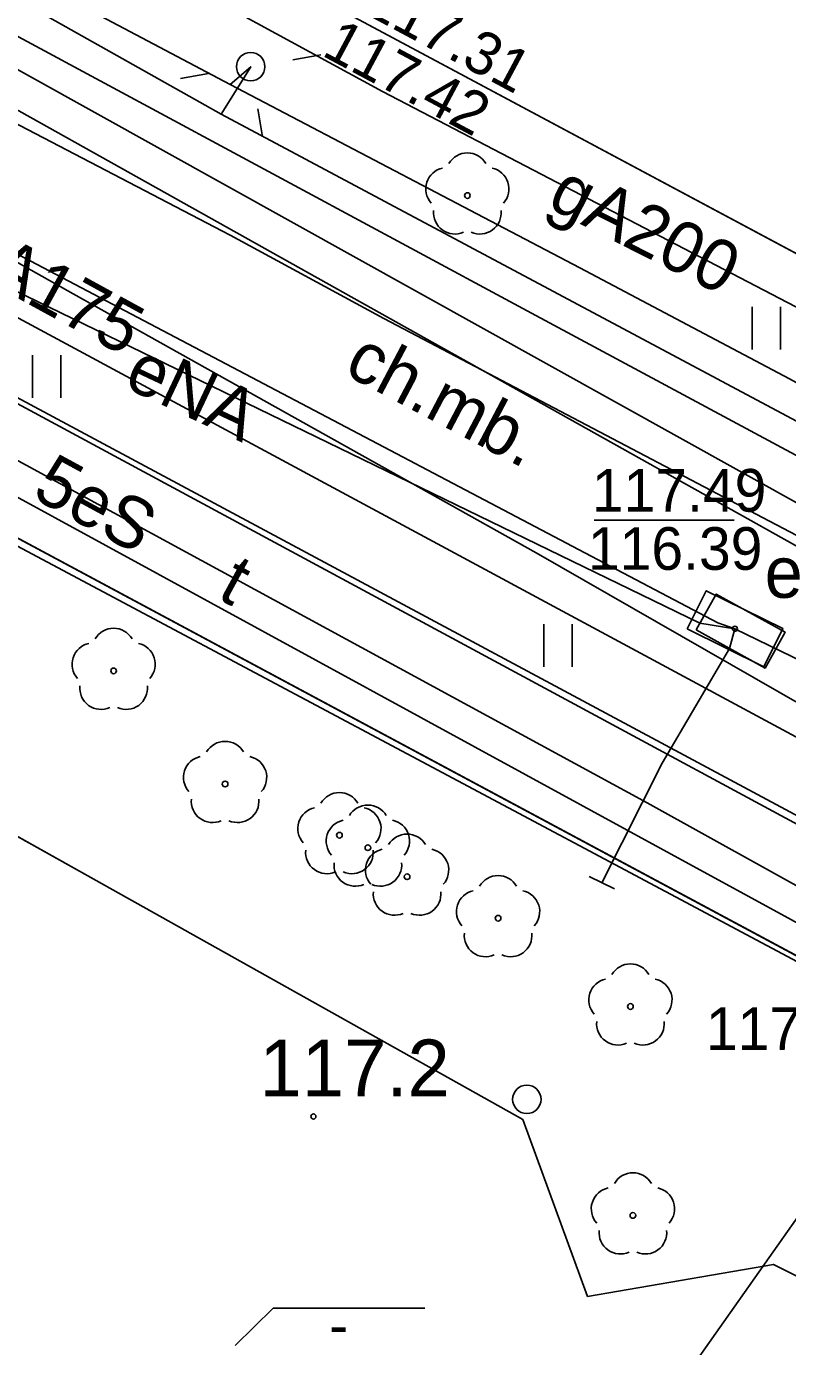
# Model space of a CAD drawing. Extents: x 6434771 to 6436222, y 5663454 to 5664782.
# Drawn here: x 6435425.25 to 6435438.63, y 5663741.25 to 5663764.46 of the extents above; entities that cross this region are included whole.
import ezdxf

# ---------------------------------------------------------------- set-up
doc = ezdxf.new("R2010")
doc.units = 0
for name, color, linetype in [('Warstwa 1', 7, 'Continuous'), ('Warstwa 10', 7, 'Continuous'), ('Warstwa 11', 7, 'Continuous'), ('Warstwa 12', 7, 'Continuous'), ('Warstwa 13', 7, 'Continuous'), ('Warstwa 14', 7, 'Continuous'), ('Warstwa 15', 7, 'Continuous'), ('Warstwa 2', 7, 'Continuous'), ('Warstwa 20', 7, 'Continuous'), ('Warstwa 25', 7, 'Continuous'), ('Warstwa 4', 7, 'Continuous'), ('Warstwa 5', 7, 'Continuous'), ('Warstwa 6', 7, 'Continuous'), ('Warstwa 8', 7, 'Continuous'), ('Warstwa 9', 7, 'Continuous')]:
    doc.layers.add(name, color=color, linetype=linetype)

msp = doc.modelspace()

# ---------------------------------------------------------------- linework, layer by layer
at = {"layer": 'Warstwa 1'}
msp.add_line((6435385.94, 5663776.469), (6435470.997, 5663730.839), dxfattribs=at)
msp.add_line((6435385.94, 5663776.469), (6435470.997, 5663730.839), dxfattribs=at)
at = {"layer": 'Warstwa 10'}
for points in [[(6435403.954, 5663790.555), (6435398.357, 5663780.398), (6435403.321, 5663777.677), (6435413.685, 5663771.863), (6435417.767, 5663769.61), (6435419.181, 5663768.841), (6435419.178, 5663768.572), (6435417.779, 5663766.251), (6435416.436, 5663764.045), (6435415.805, 5663762.95), (6435424.17, 5663758.426), (6435441.023, 5663749.392), (6435459.53, 5663739.56), (6435466.161, 5663736.021), (6435468.237, 5663736.668), (6435470.105, 5663735.705), (6435471.762, 5663734.986), (6435483.418, 5663729.29), (6435491.577, 5663725.302), (6435503.628, 5663719.334)], [(6435388.607, 5663774.494), (6435389.529, 5663774.646), (6435390.515, 5663774.896), (6435391.09, 5663775.088), (6435392.007, 5663775.638), (6435393.184, 5663776.222), (6435394.118, 5663777.158), (6435395.794, 5663778.771), (6435400.415, 5663776.362), (6435404.141, 5663774.46), (6435407.956, 5663772.499), (6435411.68, 5663770.473), (6435415.423, 5663768.562), (6435416.327, 5663768.177), (6435416.882, 5663767.722), (6435418.908, 5663766.339), (6435420.829, 5663764.986), (6435423.082, 5663763.786), (6435428.831, 5663760.793), (6435431.529, 5663759.327), (6435438.315, 5663755.762), (6435439.396, 5663755.194)], [(6435380.267, 5663766.272), (6435380.58, 5663766.06), (6435389.07, 5663771.46), (6435391.75, 5663773.24), (6435394.06, 5663773.55), (6435401.19, 5663769.82), (6435418.67, 5663760.32), (6435436.16, 5663750.81), (6435444.38, 5663746.25), (6435452.61, 5663741.68), (6435460.06, 5663737.48), (6435467.51, 5663733.28), (6435474.21, 5663730.14), (6435480.9, 5663727), (6435484.59, 5663724.97), (6435493.96, 5663720.3), (6435503.33, 5663715.63)], [(6435444.283, 5663745.7), (6435435.874, 5663750.292), (6435424.795, 5663756.341), (6435415.423, 5663761.455), (6435414.285, 5663760.768), (6435413.822, 5663760.343), (6435411.043, 5663761.912), (6435407.846, 5663763.53), (6435403.542, 5663765.844), (6435402.471, 5663766.314), (6435397.956, 5663768.873), (6435396.788, 5663769.392), (6435392.86, 5663771.547), (6435391.557, 5663770.694), (6435390.285, 5663769.983), (6435386.014, 5663767.455), (6435381.489, 5663764.817), (6435380.133, 5663763.999), (6435379.28, 5663764.48), (6435377.97, 5663764.33)]]:
    msp.add_lwpolyline(points, dxfattribs=at)
at = {"layer": 'Warstwa 11'}
for centre in [(6435433, 5663761.49), (6435426.78, 5663753.13), (6435428.74, 5663751.14), (6435430.75, 5663750.24), (6435431.25, 5663750.02), (6435431.94, 5663749.51), (6435433.54, 5663748.78), (6435435.867, 5663747.227), (6435435.911, 5663743.553)]:
    msp.add_circle(centre, 0.05, dxfattribs=at)
for centre, start, end in [((6435433, 5663761.865), 30.1471, 149.8529), ((6435432.643, 5663761.606), 102.1471, 221.8529), ((6435433.357, 5663761.606), 318.1471, 77.8529), ((6435432.78, 5663761.187), 174.1471, 293.8529), ((6435433.22, 5663761.187), 246.1471, 5.8529), ((6435426.78, 5663753.505), 30.1471, 149.8529), ((6435426.423, 5663753.246), 102.1471, 221.8529), ((6435427.137, 5663753.246), 318.1471, 77.8529), ((6435426.56, 5663752.827), 174.1471, 293.8529), ((6435427, 5663752.827), 246.1471, 5.8529), ((6435428.74, 5663751.515), 30.1471, 149.8529), ((6435428.383, 5663751.256), 102.1471, 221.8529), ((6435429.097, 5663751.256), 318.1471, 77.8529), ((6435430.75, 5663750.615), 30.1471, 149.8529), ((6435428.52, 5663750.837), 174.1471, 293.8529), ((6435428.96, 5663750.837), 246.1471, 5.8529), ((6435430.393, 5663750.356), 102.1471, 221.8529), ((6435431.25, 5663750.395), 30.1471, 149.8529), ((6435431.107, 5663750.356), 318.1471, 77.8529), ((6435430.893, 5663750.136), 102.1471, 221.8529), ((6435431.607, 5663750.136), 318.1471, 77.8529), ((6435431.94, 5663749.885), 30.1471, 149.8529), ((6435430.53, 5663749.937), 174.1471, 293.8529), ((6435430.97, 5663749.937), 246.1471, 5.8529), ((6435431.583, 5663749.626), 102.1471, 221.8529), ((6435432.297, 5663749.626), 318.1471, 77.8529), ((6435431.03, 5663749.717), 174.1471, 293.8529), ((6435431.47, 5663749.717), 246.1471, 5.8529), ((6435433.54, 5663749.155), 30.1471, 149.8529), ((6435433.183, 5663748.896), 102.1471, 221.8529), ((6435433.897, 5663748.896), 318.1471, 77.8529), ((6435431.72, 5663749.207), 174.1471, 293.8529), ((6435432.16, 5663749.207), 246.1471, 5.8529), ((6435433.32, 5663748.477), 174.1471, 293.8529), ((6435433.76, 5663748.477), 246.1471, 5.8529), ((6435435.867, 5663747.602), 30.1471, 149.8529), ((6435435.51, 5663747.343), 102.1471, 221.8529), ((6435436.224, 5663747.343), 318.1471, 77.8529), ((6435435.647, 5663746.924), 174.1471, 293.8529), ((6435436.087, 5663746.924), 246.1471, 5.8529), ((6435435.911, 5663743.928), 30.1471, 149.8529), ((6435435.554, 5663743.669), 102.1471, 221.8529), ((6435436.268, 5663743.669), 318.1471, 77.8529), ((6435435.691, 5663743.25), 174.1471, 293.8529), ((6435436.131, 5663743.25), 246.1471, 5.8529)]:
    msp.add_arc(centre, 0.375, start, end, dxfattribs=at)
at = {"layer": 'Warstwa 12'}
for points in [[(6435496.272, 5663731.55), (6435494.673, 5663731.954), (6435441.98, 5663757.861), (6435431.505, 5663763.318), (6435395.21, 5663783.064), (6435393.025, 5663784.254), (6435327.584, 5663819.466), (6435304.485, 5663832.195), (6435292.223, 5663838.764), (6435285.521, 5663842.735), (6435276.408, 5663848.377)], [(6435276.372, 5663845.49), (6435313.12, 5663824.65), (6435397.7, 5663777.16), (6435400.08, 5663771.33), (6435444.75, 5663747.22)], [(6435276.308, 5663840.167), (6435285.47, 5663834.8), (6435286.134, 5663834.744), (6435286.62, 5663834.35), (6435323.25, 5663813.89), (6435323.79, 5663813.12), (6435324.94, 5663813.03), (6435344.71, 5663802.06), (6435345.376, 5663801.99), (6435345.82, 5663801.51), (6435374.05, 5663785.53), (6435381.33, 5663787.82), (6435417.36, 5663768.01), (6435438.98, 5663755.98), (6435463.27, 5663743.33), (6435463.498, 5663743.152), (6435463.77, 5663743.07), (6435464.82, 5663742.52), (6435490.42, 5663730.15), (6435500.39, 5663725.18)], [(6435276.296, 5663839.122), (6435282.733, 5663835.528), (6435283.155, 5663835.293), (6435283.578, 5663835.058), (6435339.95, 5663804.176), (6435373.154, 5663785.164), (6435373.6, 5663784.903), (6435374.09, 5663784.842), (6435381.569, 5663787.202), (6435381.966, 5663786.947), (6435382.363, 5663786.692), (6435416.468, 5663767.82), (6435452.468, 5663747.664), (6435497.181, 5663726.003), (6435502.116, 5663724.694), (6435541.028, 5663706.294), (6435541.516, 5663706.079), (6435555.51, 5663699.69), (6435571.692, 5663693.874), (6435578.552, 5663690.422)], [(6435293.228, 5663834.004), (6435325.286, 5663815.553), (6435364.64, 5663793.187), (6435394.601, 5663776.514), (6435437.403, 5663753.976), (6435437.705, 5663753.871), (6435459.328, 5663743.372)], [(6435354.225, 5663806.103), (6435354.045, 5663804.455), (6435378.698, 5663790.467), (6435402.889, 5663777.914), (6435418.826, 5663768.461), (6435428.67, 5663762.922)], [(6435354.225, 5663806.103), (6435354.339, 5663805.276), (6435354.921, 5663804.516), (6435356.256, 5663803.692), (6435357.591, 5663802.815), (6435361.586, 5663800.407), (6435364.82, 5663798.645), (6435367.626, 5663797.157), (6435374.185, 5663793.482), (6435378.033, 5663791.335), (6435380.136, 5663790.212), (6435385.102, 5663787.109), (6435386.865, 5663786.012), (6435388.176, 5663785.377), (6435390.525, 5663783.895), (6435393.123, 5663782.317), (6435393.63, 5663781.962), (6435398.309, 5663779.51), (6435408.093, 5663774.465), (6435411.635, 5663772.573), (6435418.397, 5663768.965), (6435423.022, 5663766.513), (6435428.828, 5663763.443)], [(6435394.937, 5663776.984), (6435411.556, 5663767.679), (6435419.899, 5663763.238), (6435426.071, 5663759.76), (6435434.207, 5663755.205), (6435439.763, 5663752.021), (6435440.76, 5663751.5), (6435441.11, 5663751.32), (6435441.85, 5663751.31), (6435443.14, 5663750.54)], [(6435444.38, 5663746.25), (6435436.16, 5663750.81), (6435418.67, 5663760.32), (6435401.19, 5663769.82), (6435394.06, 5663773.55), (6435391.75, 5663773.24), (6435389.07, 5663771.46), (6435380.58, 5663766.06), (6435377.957, 5663766.901), (6435377.54, 5663767.18), (6435377.12, 5663767.06), (6435376.99, 5663766.97), (6435376.44, 5663766.57), (6435375.29, 5663766.13), (6435373.65, 5663766.09), (6435371.54, 5663766.43), (6435369.76, 5663767.1), (6435366.58, 5663768.97), (6435365.03, 5663769.2), (6435364.34, 5663768.89), (6435363.67, 5663768.19), (6435363.566, 5663767.962)], [(6435428.828, 5663763.443), (6435429.19, 5663763.756), (6435428.67, 5663762.922)], [(6435428.828, 5663763.443), (6435434.977, 5663760.22), (6435438.666, 5663758.264), (6435442.633, 5663756.099), (6435450.906, 5663751.683)], [(6435428.67, 5663762.922), (6435450.561, 5663751.237)], [(6435420.538, 5663762.009), (6435437.09, 5663753.966), (6435437.705, 5663753.871), (6435437.607, 5663753.525), (6435436.425, 5663751.505), (6435435.364, 5663749.404)], [(6435411.085, 5663703.653), (6435413.802, 5663707.466), (6435420.144, 5663716.723), (6435426.953, 5663726.377), (6435432.237, 5663734.03), (6435436.934, 5663740.868), (6435440.323, 5663745.672), (6435440.863, 5663746.412), (6435443.44, 5663749.37)]]:
    msp.add_lwpolyline(points, dxfattribs=at)
at = {"layer": 'Warstwa 13'}
msp.add_circle((6435430.293, 5663745.292), 0.045, dxfattribs=at)
at = {"layer": 'Warstwa 14'}
msp.add_line((6435435.227, 5663755.778), (6435437.694, 5663755.778), dxfattribs=at)
msp.add_lwpolyline([(6435432.254, 5663741.92), (6435429.585, 5663741.92), (6435428.918, 5663741.262)], dxfattribs=at)
msp.add_circle((6435437.705, 5663753.871), 0.045, dxfattribs=at)
at = {"layer": 'Warstwa 15'}
msp.add_lwpolyline([(6435437.025, 5663753.849), (6435437.376, 5663754.481), (6435438.585, 5663753.812), (6435438.234, 5663753.179)], close=True, dxfattribs=at)
at = {"layer": 'Warstwa 2'}
msp.add_line((6435469.284, 5663731.758), (6435392.52, 5663772.69), dxfattribs=at)
for points in [[(6435435.115, 5663742.126), (6435433.973, 5663745.237), (6435426.472, 5663749.441), (6435415.067, 5663755.82), (6435402.373, 5663762.888)], [(6435435.115, 5663742.126), (6435438.38, 5663742.69), (6435467.513, 5663728.061)]]:
    msp.add_lwpolyline(points, dxfattribs=at)
for centre in [(6435429.19, 5663763.756), (6435434.045, 5663745.594)]:
    msp.add_circle(centre, 0.25, dxfattribs=at)
at = {"layer": 'Warstwa 20'}
msp.add_line((6435435.589, 5663749.295), (6435435.139, 5663749.513), dxfattribs=at)
at = {"layer": 'Warstwa 4'}
for points in [[(6435429.93, 5663763.879), (6435430.423, 5663763.962)], [(6435428.45, 5663763.633), (6435427.957, 5663763.55)], [(6435429.313, 5663763.016), (6435429.396, 5663762.523)]]:
    msp.add_lwpolyline(points, dxfattribs=at)
msp.add_lwpolyline([(6435436.866, 5663753.867), (6435437.199, 5663754.539), (6435438.544, 5663753.875), (6435438.211, 5663753.203)], close=True, dxfattribs=at)
at = {"layer": 'Warstwa 5'}
for p, q in [((6435416.62, 5663768.85), (6435434.13, 5663759.42)), ((6435430.67, 5663764.81), (6435458.36, 5663750)), ((6435416.005, 5663764.235), (6435454.687, 5663743.397)), ((6435438.005, 5663758.782), (6435438.005, 5663759.532)), ((6435438.505, 5663758.782), (6435438.505, 5663759.532)), ((6435434.13, 5663759.42), (6435451.64, 5663750)), ((6435425.351, 5663757.93), (6435425.351, 5663758.68)), ((6435425.851, 5663757.93), (6435425.851, 5663758.68)), ((6435415.067, 5663755.82), (6435426.472, 5663749.441)), ((6435434.344, 5663753.2), (6435434.344, 5663753.95)), ((6435434.844, 5663753.2), (6435434.844, 5663753.95)), ((6435426.472, 5663749.441), (6435433.973, 5663745.237)), ((6435433.973, 5663745.237), (6435435.115, 5663742.126)), ((6435435.115, 5663742.126), (6435438.38, 5663742.69)), ((6435438.38, 5663742.69), (6435467.513, 5663728.061))]:
    msp.add_line(p, q, dxfattribs=at)
at = {"layer": 'Warstwa 6'}
for points in [[(6435557.624, 5663617.186), (6435560.245, 5663620.878), (6435595.767, 5663670.923), (6435531.111, 5663701.684), (6435473.15, 5663729.463), (6435470.997, 5663730.839), (6435385.94, 5663776.469), (6435383.505, 5663771.998), (6435381.775, 5663772.849), (6435379.415, 5663768.737), (6435374.588, 5663771.455), (6435379.471, 5663779.947), (6435341.096, 5663801.352), (6435284.269, 5663833.48), (6435246.778, 5663854.403), (6435242.169, 5663846.309), (6435237.4, 5663848.916), (6435241.929, 5663857.022), (6435210.691, 5663874.851), (6435202.784, 5663879.266), (6435199.977, 5663874.56), (6435180.355, 5663839.798)], [(6435341.096, 5663801.352), (6435379.471, 5663779.947), (6435374.588, 5663771.455), (6435379.415, 5663768.737), (6435381.775, 5663772.849), (6435383.505, 5663771.998), (6435385.94, 5663776.469), (6435470.997, 5663730.839), (6435492.76, 5663760.678), (6435491.39, 5663761.43), (6435479.337, 5663768.031), (6435470.536, 5663772.987), (6435462.209, 5663778.248), (6435459.254, 5663781.194), (6435463.751, 5663787.49)], [(6435592.26, 5663691.77), (6435588.763, 5663692.979), (6435565.676, 5663700.867), (6435554.16, 5663705.26), (6435554.69, 5663706.67), (6435536.46, 5663713.56), (6435493.73, 5663731.71), (6435491.83, 5663732.6), (6435483.3, 5663736.92), (6435474.78, 5663741.25), (6435471.29, 5663743.14), (6435458.36, 5663750), (6435430.67, 5663764.81), (6435413.07, 5663774.74), (6435404.99, 5663779.58), (6435398.517, 5663783.567), (6435394.415, 5663785.907)]]:
    msp.add_lwpolyline(points, dxfattribs=at)
msp.add_circle((6435437.705, 5663753.871), 0.045, dxfattribs=at)
at = {"layer": 'Warstwa 8'}
msp.add_line((6435430.67, 5663764.81), (6435458.36, 5663750), dxfattribs=at)
at = {"layer": 'Warstwa 9'}
for p, q in [((6435416.62, 5663768.85), (6435434.13, 5663759.42)), ((6435416.005, 5663764.235), (6435454.687, 5663743.397)), ((6435434.13, 5663759.42), (6435451.64, 5663750))]:
    msp.add_line(p, q, dxfattribs=at)

# ---------------------------------------------------------------- texts
at = {"layer": 'Warstwa 11'}
msp.add_text('5eS', height=0.9, rotation=331.4733, dxfattribs=at).set_placement((6435425.317, 5663756.192))
at = {"layer": 'Warstwa 13'}
for s, rotation, p in [('gA200', 333.175, (6435434.376, 5663761.295)), ('wA175', 331.2899, (6435423.744, 5663760.422)), ('eNA', 334.7735, (6435426.927, 5663758.138)), ('t', 331.4733, (6435428.574, 5663754.421))]:
    msp.add_text(s, height=0.9, rotation=rotation, dxfattribs=at).set_placement(p)
msp.add_text('117.2', height=1, dxfattribs=at).set_placement((6435429.344, 5663745.645))
at = {"layer": 'Warstwa 14'}
for s, p in [('116.39', (6435435.12, 5663754.907)), ('-', (6435430.572, 5663741.253))]:
    msp.add_text(s, height=0.75, dxfattribs=at).set_placement(p)
at = {"layer": 'Warstwa 25'}
for s, p in [('117.31', (6435431.144, 5663764.714)), ('117.42', (6435430.418, 5663763.963))]:
    msp.add_text(s, height=0.75, rotation=331.8572, dxfattribs=at).set_placement(p)
at = {"layer": 'Warstwa 5'}
msp.add_text('e', height=0.9, dxfattribs=at).set_placement((6435438.228, 5663754.415))
at = {"layer": 'Warstwa 6'}
for s, p in [('117.49', (6435435.189, 5663755.93)), ('117.13', (6435437.195, 5663746.461))]:
    msp.add_text(s, height=0.75, dxfattribs=at).set_placement(p)
at = {"layer": 'Warstwa 9'}
msp.add_text('ch.mb.', height=0.9, rotation=332.2296, dxfattribs=at).set_placement((6435430.802, 5663758.364))

doc.saveas('drawing.dxf')
